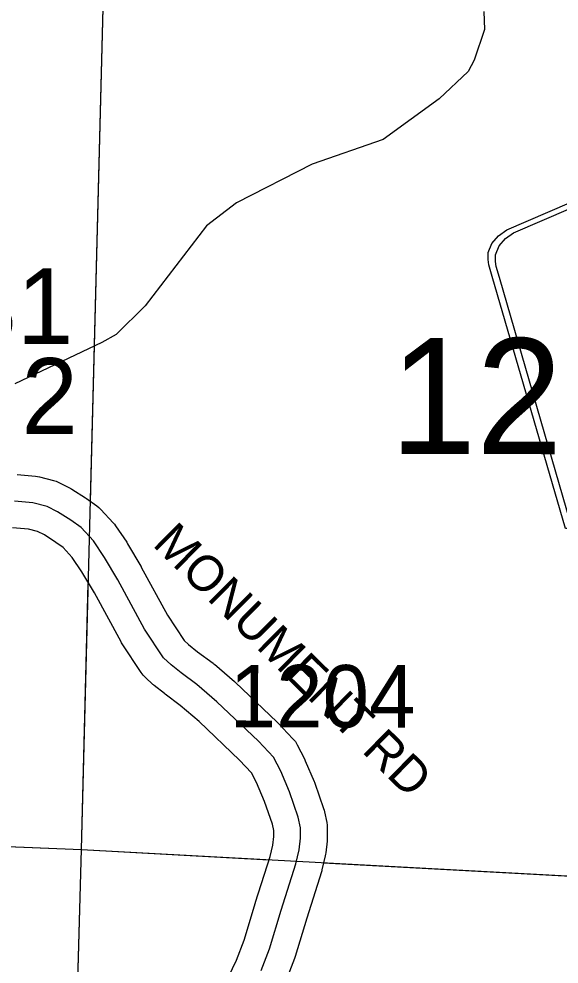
# Model space of a CAD drawing. Extents: x -132.8 to -73.3, y -60 to -26.
# Drawn here: x -122.822 to -122.216, y -46.436 to -45.375 of the extents above; entities that cross this region are included whole.
import ezdxf

# ---------------------------------------------------------------- set-up
doc = ezdxf.new("R2010")
doc.units = 0
for name, color, linetype in [('tdCoHydroRiver', 7, 'Continuous'), ('tdCoSecRdNmbr', 7, 'Continuous'), ('tdCoSecRdTxt', 7, 'Continuous'), ('tdCoSecRteBand', 7, 'Continuous'), ('tdCoSecRteCL', 7, 'Continuous'), ('tdCoSectLine', 7, 'Continuous'), ('tdCoSectLinePart', 7, 'Continuous'), ('tdCoSectNmbr', 7, 'Continuous'), ('tdCoShieldCoRteHrd', 7, 'Continuous'), ('tdCoStrucSecCoName', 7, 'Continuous'), ('tdCoStrucSecFHWANum', 7, 'Continuous'), ('tdCoSurfBitum', 7, 'Continuous')]:
    doc.layers.add(name, color=color, linetype=linetype)

msp = doc.modelspace()

# ---------------------------------------------------------------- linework, layer by layer
at = {"layer": 'tdCoHydroRiver'}
msp.add_lwpolyline([(-122.3002, -45.3665), (-122.2992, -45.387), (-122.3111, -45.4214), (-122.3178, -45.4338), (-122.3502, -45.4645), (-122.413, -45.5101), (-122.4926, -45.538), (-122.5774, -45.5814), (-122.6113, -45.6073), (-122.68, -45.697), (-122.7124, -45.7292), (-122.7284, -45.7382), (-122.826, -45.7845)], dxfattribs=at)
at = {"layer": 'tdCoSecRteBand'}
for points in [[(-122.8234, -45.8862), (-122.8029, -45.8882), (-122.8007, -45.8884), (-122.7985, -45.8889), (-122.7828, -45.8929), (-122.7796, -45.8937), (-122.7766, -45.8952), (-122.7648, -45.9011), (-122.7634, -45.9018), (-122.762, -45.9026), (-122.747, -45.9123), (-122.7463, -45.9127), (-122.7457, -45.9132), (-122.7343, -45.9213), (-122.7318, -45.9231), (-122.7297, -45.9254), (-122.7159, -45.9404), (-122.7144, -45.942), (-122.7132, -45.9438), (-122.7006, -45.9623), (-122.7001, -45.9631), (-122.6996, -45.964), (-122.6848, -45.9891), (-122.6845, -45.9896), (-122.6843, -45.99), (-122.6548, -46.0442), (-122.6363, -46.0723), (-122.6314, -46.0768), (-122.6212, -46.085), (-122.6038, -46.098), (-122.6031, -46.0986), (-122.6023, -46.0992), (-122.5799, -46.1184), (-122.5793, -46.119), (-122.5787, -46.1195), (-122.5324, -46.1636), (-122.5318, -46.1642), (-122.5312, -46.1648), (-122.5142, -46.1828), (-122.5113, -46.1858), (-122.5094, -46.1896), (-122.5012, -46.2054), (-122.5007, -46.2064), (-122.5003, -46.2074), (-122.4904, -46.2306), (-122.49, -46.2315), (-122.4897, -46.2325), (-122.4798, -46.2608), (-122.4792, -46.2627), (-122.4788, -46.2647), (-122.4763, -46.2768), (-122.4757, -46.2797), (-122.4757, -46.2828), (-122.4757, -46.2941), (-122.4757, -46.2958), (-122.4759, -46.2975), (-122.4774, -46.3106), (-122.4776, -46.3123), (-122.478, -46.314), (-122.4817, -46.3298), (-122.4819, -46.331), (-122.4823, -46.3321), (-122.4987, -46.3839), (-122.5117, -46.4271), (-122.5121, -46.4281), (-122.5125, -46.4292), (-122.5218, -46.4536)], [(-122.5954, -46.4686), (-122.5774, -46.431), (-122.5689, -46.4087), (-122.5561, -46.3664), (-122.5561, -46.3661), (-122.556, -46.3659), (-122.5398, -46.315), (-122.5368, -46.3021), (-122.5357, -46.2924), (-122.5357, -46.2858), (-122.5372, -46.2787), (-122.546, -46.2531), (-122.5551, -46.2319), (-122.5607, -46.2209), (-122.5743, -46.2066), (-122.6195, -46.1635), (-122.6406, -46.1454), (-122.6576, -46.1327), (-122.658, -46.1324), (-122.6584, -46.1321), (-122.6698, -46.1229), (-122.6705, -46.1223), (-122.6712, -46.1217), (-122.6795, -46.1141), (-122.6823, -46.1115), (-122.6844, -46.1084), (-122.7056, -46.0761), (-122.7063, -46.075), (-122.7069, -46.0739), (-122.7367, -46.0191), (-122.7508, -45.9953), (-122.7616, -45.9794), (-122.7718, -45.9682), (-122.78, -45.9624), (-122.793, -45.954), (-122.8005, -45.9503), (-122.8109, -45.9477), (-122.8287, -45.946)]]:
    msp.add_lwpolyline(points, dxfattribs=at)
at = {"layer": 'tdCoSecRteCL'}
msp.add_lwpolyline([(-122.5498, -46.4428), (-122.5405, -46.4184), (-122.5274, -46.375), (-122.5109, -46.323), (-122.5072, -46.3072), (-122.5057, -46.2941), (-122.5057, -46.2828), (-122.5082, -46.2707), (-122.518, -46.2423), (-122.5279, -46.2192), (-122.536, -46.2034), (-122.553, -46.1854), (-122.5994, -46.1412), (-122.6218, -46.122), (-122.6396, -46.1087), (-122.6509, -46.0996), (-122.6593, -46.0919), (-122.6805, -46.0596), (-122.7106, -46.0044), (-122.7254, -45.9792), (-122.738, -45.9607), (-122.7518, -45.9457), (-122.7632, -45.9375), (-122.7782, -45.9279), (-122.79, -45.922), (-122.8058, -45.918), (-122.8263, -45.9161)], dxfattribs=at)
at = {"layer": 'tdCoSectLine'}
for points in [[(-122.7514, -46.307), (-122.7257, -45.3043)], [(-123.3762, -46.2815), (-122.7514, -46.307)], [(-122.7789, -47.2973), (-122.7514, -46.307)], [(-122.7514, -46.307), (-121.7789, -46.3599)]]:
    msp.add_lwpolyline(points, dxfattribs=at)
at = {"layer": 'tdCoSectLinePart'}
for points in [[(-122.7414, -45.917), (-122.7257, -45.3043)], [(-122.7514, -46.307), (-122.7437, -46.0086)], [(-123.1672, -46.29), (-122.7514, -46.307)], [(-122.7786, -47.287), (-122.7514, -46.307)], [(-122.7514, -46.307), (-122.5413, -46.3184)], [(-122.4802, -46.3218), (-122.0156, -46.347)]]:
    msp.add_lwpolyline(points, dxfattribs=at)
at = {"layer": 'tdCoShieldCoRteHrd'}
for points in [[(-122.2087, -45.9469), (-122.2907, -45.6641), (-122.2946, -45.6509), (-122.2953, -45.645), (-122.2953, -45.6372), (-122.291, -45.6269), (-122.2838, -45.6184), (-122.2742, -45.6117), (-122.1069, -45.5394), (-122.0994, -45.5377), (-122.089, -45.5368), (-122.0786, -45.5377), (-122.071, -45.5394), (-121.9038, -45.6117), (-121.8942, -45.6184), (-121.8869, -45.6269), (-121.8827, -45.6372), (-121.8827, -45.645), (-121.8834, -45.6509), (-121.8873, -45.6641), (-121.9692, -45.9469)], [(-122.2029, -45.9406), (-122.2826, -45.6653), (-122.2863, -45.6527), (-122.287, -45.6471), (-122.287, -45.6396), (-122.283, -45.6297), (-122.276, -45.6215), (-122.2668, -45.6151), (-122.1062, -45.5457), (-122.099, -45.5441), (-122.089, -45.5432), (-122.079, -45.5441), (-122.0718, -45.5457), (-121.9112, -45.6151), (-121.902, -45.6215), (-121.895, -45.6297), (-121.8909, -45.6396), (-121.8909, -45.6471), (-121.8916, -45.6527), (-121.8953, -45.6653), (-121.9751, -45.9406)]]:
    msp.add_lwpolyline(points, close=True, dxfattribs=at)
at = {"layer": 'tdCoSurfBitum'}
msp.add_lwpolyline([(-122.5498, -46.4428), (-122.5405, -46.4184), (-122.5274, -46.375), (-122.5109, -46.323), (-122.5072, -46.3072), (-122.5057, -46.2941), (-122.5057, -46.2828), (-122.5082, -46.2707), (-122.518, -46.2423), (-122.5279, -46.2192), (-122.536, -46.2034), (-122.553, -46.1854), (-122.5994, -46.1412), (-122.6218, -46.122), (-122.6396, -46.1087), (-122.6509, -46.0996), (-122.6593, -46.0919), (-122.6805, -46.0596), (-122.7106, -46.0044), (-122.7254, -45.9792), (-122.738, -45.9607), (-122.7518, -45.9457), (-122.7632, -45.9375), (-122.7782, -45.9279), (-122.79, -45.922), (-122.8058, -45.918), (-122.8263, -45.9161)], dxfattribs=at)

# ---------------------------------------------------------------- texts
at = {"layer": 'tdCoSecRdNmbr'}
msp.add_text('1204', height=0.07, rotation=359.9084, dxfattribs=at).set_placement((-122.5851, -46.1698))
at = {"layer": 'tdCoSecRdTxt'}
msp.add_text('MONUMENT RD', height=0.04, rotation=315.4151, dxfattribs=at).set_placement((-122.6729, -45.9654))
at = {"layer": 'tdCoSectNmbr'}
msp.add_text('12', height=0.13, rotation=359.9085, dxfattribs=at).set_placement((-122.4054, -45.8631))
at = {"layer": 'tdCoStrucSecCoName'}
msp.add_text('LK 2', height=0.085, dxfattribs=at).set_placement((-122.9892, -45.8406))
at = {"layer": 'tdCoStrucSecFHWANum'}
msp.add_text('287131', height=0.085, dxfattribs=at).set_placement((-123.1399, -45.7398))

doc.saveas('drawing.dxf')
